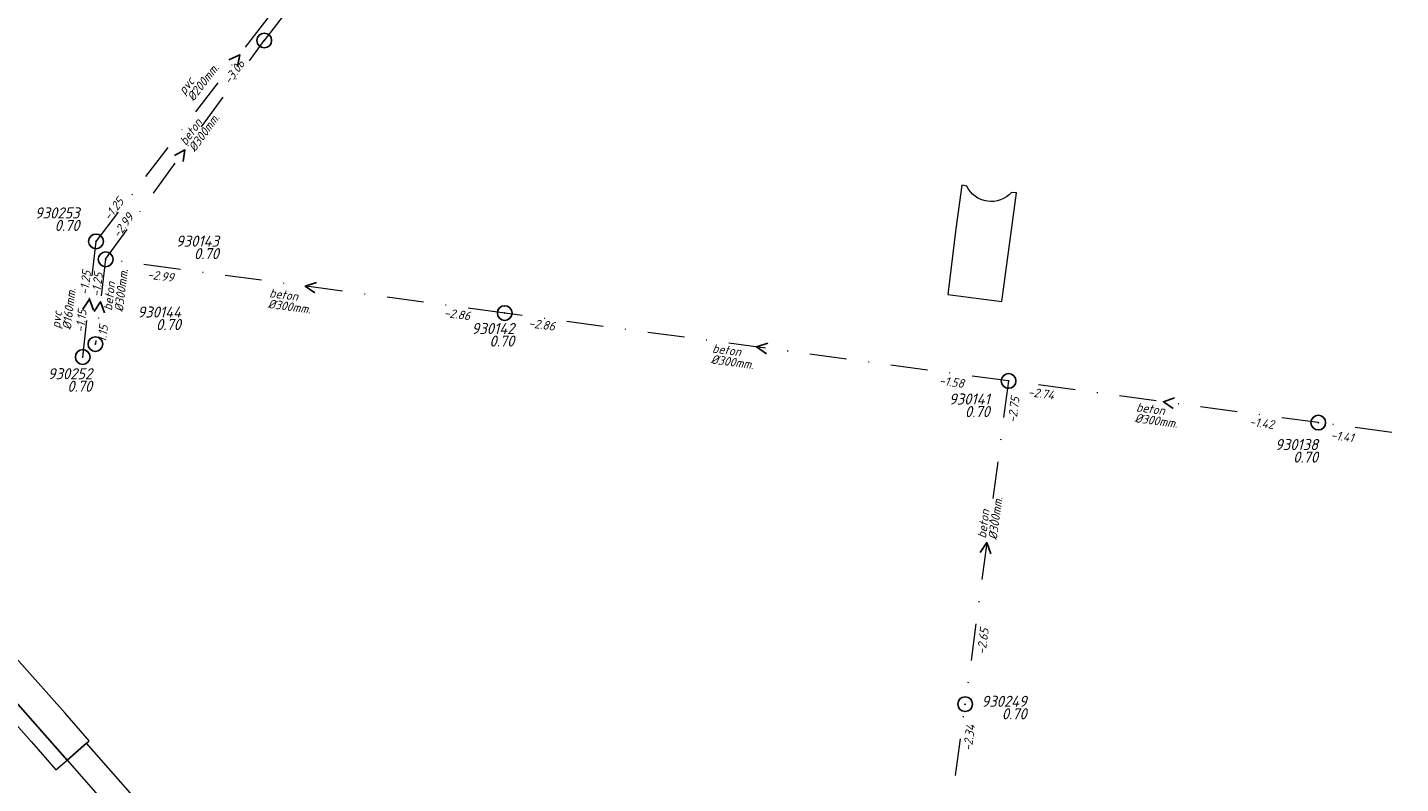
# Model space of a CAD drawing. Extents: x 148869 to 161638, y 453607 to 469810.
# Tile 690 of 1056: x 154091 to 154277, y 468108 to 468210. Entities that reach past the tile are written whole.
import ezdxf
from ezdxf.enums import TextEntityAlignment as Align

# ---------------------------------------------------------------- set-up
doc = ezdxf.new("R2010")
doc.units = 0
doc.header["$PDMODE"] = 32
doc.header["$PDSIZE"] = 2
doc.linetypes.add('RI-VWA', pattern=[11, 5, -3, 0, -3])
doc.layers.get('0').update_dxf_attribs({"linetype": 'CONTINUOUS'})
for name, color, linetype in [('B-OI-RI-BOB-T18-niet meenemen', 252, 'CONTINUOUS'), ('B-OI-RI-DIAMETER-T18-niet meenemen', 252, 'CONTINUOUS'), ('B-OI-RI-MATERIAAL-T18-niet meenemen', 252, 'CONTINUOUS'), ('B-OI-RI-STROOMRICHTING-S-niet meenemen', 252, 'CONTINUOUS'), ('B-OI-RI-VWA_PUTDEKSELHOOGTE-T25-niet meenemen', 252, 'CONTINUOUS'), ('gs dwa', 252, 'CONTINUOUS')]:
    doc.layers.add(name, color=color, linetype=linetype)
for name, color, linetype, lineweight in [('B-OI-RI-VWA_TRANSPORTLEIDING-G-niet meenemen', 252, 'RI-VWA', 18), ('B-RO-VH-VERHARDING_ASFALT-GV', 251, 'CONTINUOUS', 18), ('B-RO-VH-VERHARDING_OPEN-GV', 251, 'CONTINUOUS', 18), ('B-RO-VH-VERHARDING_TEGEL_RUBBER-GV', 251, 'CONTINUOUS', 18)]:
    doc.layers.add(name, color=color, linetype=linetype, lineweight=lineweight)
doc.styles.add('iso15', font='ISO.shx', dxfattribs={"oblique": 15})
doc.styles.add('NLCS-ISO-M750_CURSIEF', font='NLCS-ISO.ttf', dxfattribs={"oblique": 15})

# ---------------------------------------------------------------- blocks, each defined once
blk = doc.blocks.new('ACMAP_ANN_TEMPLATE_diam')
at = {"color": 0, "linetype": 'ByBlock', "style": 'iso15', "oblique": 15}
blk.add_attdef('diam', (0.5, -1.3), '', height=1.2, dxfattribs=at)
blk = doc.blocks.new('ACMAP_ANN_TEMPLATE_mat')
at = {"color": 0, "linetype": 'ByBlock', "style": 'iso15', "oblique": 15}
blk.add_attdef('mat', (0.5, 0.2), '', height=1.2, dxfattribs=at)
blk = doc.blocks.new('ACMAP_ANN_TEMPLATE_nap-l')
at = {"color": 0, "linetype": 'ByBlock', "style": 'iso15', "oblique": 15}
blk.add_attdef('nap-l', (3.3, 0.2), '', height=1.2, dxfattribs=at)
blk = doc.blocks.new('ACMAP_ANN_TEMPLATE_nap-r')
at = {"color": 0, "linetype": 'ByBlock', "style": 'iso15', "oblique": 15}
blk.add_attdef('nap-r', text='', height=1.2, dxfattribs=at).set_placement((-4.1, 0.2), align=Align.RIGHT)
blk = doc.blocks.new('ACMAP_ANN_TEMPLATE_puth-dwa')
at = {"color": 0, "linetype": 'ByBlock', "style": 'iso15', "oblique": 15}
blk.add_attdef('puth-dwa', text='', height=1.5, dxfattribs=at).set_placement((2.7, 1), align=Align.RIGHT)
blk = doc.blocks.new('ACMAP_ANN_TEMPLATE_putnr-dwa')
at = {"color": 0, "linetype": 'ByBlock', "style": 'iso15', "oblique": 15}
blk.add_attdef('putnr-dwa', text='', height=1.5, dxfattribs=at).set_placement((2.7, 2.7), align=Align.RIGHT)

msp = doc.modelspace()

# ---------------------------------------------------------------- linework, layer by layer
at = {"layer": 'B-OI-RI-STROOMRICHTING-S-niet meenemen'}
for points in [[(154118.25, 468206.05), (154119.7, 468206.75), (154119.39, 468205.17)], [(154110.84, 468193.09), (154112.27, 468193.83), (154112.01, 468192.24)], [(154130.11, 468175.84), (154128.59, 468175.32), (154129.92, 468174.41)], [(154098.42, 468172.2), (154099.3, 468173.55), (154099.85, 468172.04)], [(154099.93, 468171.87), (154100.82, 468173.21), (154101.36, 468171.69)], [(154191.38, 468167.58), (154189.86, 468167.06), (154191.19, 468166.15)], [(154246.59, 468160.14), (154245.07, 468159.62), (154246.4, 468158.71)], [(154220.2, 468139.17), (154221.1, 468140.5), (154221.63, 468138.98)]]:
    msp.add_lwpolyline(points, dxfattribs=at)
at = {"layer": 'B-OI-RI-VWA_TRANSPORTLEIDING-G-niet meenemen'}
for p, q in [((154100.2, 468181.4), (154139.2, 468232.1)), ((154139.47, 468230.04), (154123.03, 468208.69)), ((154101.51, 468178.97), (154123.03, 468208.69)), ((154098.4, 468165.7), (154100.2, 468181.4)), ((154101.51, 468178.97), (154100.12, 468167.45)), ((154155.67, 468171.67), (154101.51, 468178.97)), ((154224.05, 468162.45), (154155.67, 468171.67)), ((154224.05, 468162.45), (154218.16, 468118.55)), ((154266.08, 468156.79), (154224.05, 468162.45)), ((154309.07, 468151), (154266.08, 468156.79)), ((154213.84, 468086.88), (154218.16, 468118.55))]:
    msp.add_line(p, q, dxfattribs=at)
at = {"layer": 'B-RO-VH-VERHARDING_ASFALT-GV', "flags": 128}
msp.add_lwpolyline([(154120.25, 468089.34), (154118.07, 468091.42), (154098.93, 468113.26), (154096.27, 468110.95), (154106.96, 468098.77), (154113.1, 468091.8), (154113.11, 468091.8), (154115.51, 468089.1), (154117.53, 468086.99)], dxfattribs=at)
at = {"layer": 'B-RO-VH-VERHARDING_OPEN-GV', "flags": 128}
for points in [[(154098.93, 468113.26), (154099.16, 468113.48), (154099.28, 468113.59), (154096.01, 468117.32), (154062.42, 468155.04), (154043.87, 468175.87), (154041.58, 468178.44), (154038.95, 468176.12), (154041.24, 468173.51), (154092.92, 468114.76), (154096.27, 468110.95)], [(154091.39, 468113.49), (154092.37, 468112.38), (154094.76, 468109.64), (154096.27, 468110.95), (154092.92, 468114.76), (154041.24, 468173.51), (154038.95, 468176.12), (154037.69, 468174.98), (154037.3, 468174.65), (154039.63, 468172.07)]]:
    msp.add_lwpolyline(points, close=True, dxfattribs=at)
at = {"layer": 'B-RO-VH-VERHARDING_TEGEL_RUBBER-GV', "flags": 128}
for points in [[(154218.37, 468188.9), (154217.7, 468189.02), (154217.69, 468189.02), (154216.89, 468183.12), (154215.8, 468174.21)], [(154215.8, 468174.21), (154223.13, 468173.22), (154225.12, 468188.01), (154224.44, 468188.04)]]:
    msp.add_lwpolyline(points, dxfattribs=at)
at = {"layer": 'B-RO-VH-VERHARDING_TEGEL_RUBBER-GV'}
msp.add_lwpolyline([(154224.44, 468188.04, -0.53067), (154218.37, 468188.9)], format="xyb", dxfattribs=at)
at = {"layer": 'gs dwa'}
for p in [(154123.03, 468208.69), (154100.2, 468181.4), (154101.51, 468178.97), (154155.67, 468171.67), (154100.12, 468167.45), (154098.4, 468165.7), (154224.05, 468162.45), (154266.08, 468156.79), (154218.16, 468118.55)]:
    msp.add_point(p, dxfattribs=at)

# ---------------------------------------------------------------- block references
at = {"layer": 'B-OI-RI-BOB-T18-niet meenemen'}
ref = msp.add_blockref('ACMAP_ANN_TEMPLATE_nap-r', (154123.03, 468208.69), dxfattribs=dict(at, rotation=54.092021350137))
ref.add_attrib('nap-r', '-3.06', dxfattribs={"layer": '0', "color": 0, "linetype": 'ByBlock', "height": 1.2, "rotation": 54.092, "style": 'NLCS-ISO-M750_CURSIEF', "oblique": 15}).set_placement((154120.46, 468205.49), align=Align.RIGHT)
ref = msp.add_blockref('ACMAP_ANN_TEMPLATE_nap-l', (154100.2, 468181.4), dxfattribs=dict(at, rotation=52.43140797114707))
ref.add_attrib('nap-l', '-1.25', (154102.05, 468184.14), dxfattribs={"layer": '0', "color": 0, "linetype": 'ByBlock', "height": 1.2, "rotation": 52.4314, "style": 'NLCS-ISO-M750_CURSIEF', "oblique": 15})
ref = msp.add_blockref('ACMAP_ANN_TEMPLATE_nap-l', (154101.51, 468178.97), dxfattribs=dict(at, rotation=54.092021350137))
ref.add_attrib('nap-l', '-2.99', (154103.28, 468181.76), dxfattribs={"layer": '0', "color": 0, "linetype": 'ByBlock', "height": 1.2, "rotation": 54.092, "style": 'NLCS-ISO-M750_CURSIEF', "oblique": 15})
ref = msp.add_blockref('ACMAP_ANN_TEMPLATE_nap-r', (154100.2, 468181.4), dxfattribs=dict(at, rotation=83.4596141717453))
ref.add_attrib('nap-r', '-1.25', dxfattribs={"layer": '0', "color": 0, "linetype": 'ByBlock', "height": 1.2, "rotation": 83.4596, "style": 'NLCS-ISO-M750_CURSIEF', "oblique": 15}).set_placement((154099.53, 468177.35), align=Align.RIGHT)
ref = msp.add_blockref('ACMAP_ANN_TEMPLATE_nap-l', (154100.56, 468170.52), dxfattribs=dict(at, rotation=83.11996678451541))
ref.add_attrib('nap-l', '-1.25', (154100.75, 468173.82), dxfattribs={"layer": '0', "color": 0, "linetype": 'ByBlock', "height": 1.2, "rotation": 83.12, "style": 'NLCS-ISO-M750_CURSIEF', "oblique": 15})
ref = msp.add_blockref('ACMAP_ANN_TEMPLATE_nap-r', (154114.69, 468175.14), dxfattribs=dict(at, rotation=352.3236045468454))
ref.add_attrib('nap-r', '-2.99', dxfattribs={"layer": '0', "color": 0, "linetype": 'ByBlock', "height": 1.2, "rotation": 352.3236, "style": 'NLCS-ISO-M750_CURSIEF', "oblique": 15}).set_placement((154110.65, 468175.88), align=Align.RIGHT)
ref = msp.add_blockref('ACMAP_ANN_TEMPLATE_nap-l', (154098.4, 468165.7), dxfattribs=dict(at, rotation=83.4596141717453))
ref.add_attrib('nap-l', '-1.15', (154098.58, 468169), dxfattribs={"layer": '0', "color": 0, "linetype": 'ByBlock', "height": 1.2, "rotation": 83.4596, "style": 'NLCS-ISO-M750_CURSIEF', "oblique": 15})
ref = msp.add_blockref('ACMAP_ANN_TEMPLATE_nap-r', (154154.94, 468169.92), dxfattribs=dict(at, rotation=352.3208512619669))
ref.add_attrib('nap-r', '-2.86', dxfattribs={"layer": '0', "color": 0, "linetype": 'ByBlock', "height": 1.2, "rotation": 352.3209, "style": 'NLCS-ISO-M750_CURSIEF', "oblique": 15}).set_placement((154150.91, 468170.67), align=Align.RIGHT)
ref = msp.add_blockref('ACMAP_ANN_TEMPLATE_nap-r', (154102.53, 468174.01), dxfattribs=dict(at, rotation=83.11996678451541))
ref.add_attrib('nap-r', '-1.15', dxfattribs={"layer": '0', "color": 0, "linetype": 'ByBlock', "height": 1.2, "rotation": 83.12, "style": 'NLCS-ISO-M750_CURSIEF', "oblique": 15}).set_placement((154101.84, 468169.96), align=Align.RIGHT)
ref = msp.add_blockref('ACMAP_ANN_TEMPLATE_nap-l', (154155.55, 468169.98), dxfattribs=dict(at, rotation=352.3236045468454))
ref.add_attrib('nap-l', '-2.86', (154158.85, 468169.74), dxfattribs={"layer": '0', "color": 0, "linetype": 'ByBlock', "height": 1.2, "rotation": 352.3236, "style": 'NLCS-ISO-M750_CURSIEF', "oblique": 15})
ref = msp.add_blockref('ACMAP_ANN_TEMPLATE_nap-r', (154221.97, 468160.74), dxfattribs=dict(at, rotation=352.3303633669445))
ref.add_attrib('nap-r', '-1.58', dxfattribs={"layer": '0', "color": 0, "linetype": 'ByBlock', "height": 1.2, "rotation": 352.3304, "style": 'NLCS-ISO-M750_CURSIEF', "oblique": 15}).set_placement((154217.93, 468161.49), align=Align.RIGHT)
ref = msp.add_blockref('ACMAP_ANN_TEMPLATE_nap-l', (154224.85, 468153.4), dxfattribs=dict(at, rotation=82.35834244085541))
ref.add_attrib('nap-l', '-2.75', (154225.09, 468156.7), dxfattribs={"layer": '0', "color": 0, "linetype": 'ByBlock', "height": 1.2, "rotation": 82.3583, "style": 'NLCS-ISO-M750_CURSIEF', "oblique": 15})
ref = msp.add_blockref('ACMAP_ANN_TEMPLATE_nap-l', (154223.32, 468160.63), dxfattribs=dict(at, rotation=352.3208512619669))
ref.add_attrib('nap-l', '-2.74', (154226.62, 468160.39), dxfattribs={"layer": '0', "color": 0, "linetype": 'ByBlock', "height": 1.2, "rotation": 352.3209, "style": 'NLCS-ISO-M750_CURSIEF', "oblique": 15})
ref = msp.add_blockref('ACMAP_ANN_TEMPLATE_nap-r', (154264.01, 468155.16), dxfattribs=dict(at, rotation=352.3294196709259))
ref.add_attrib('nap-r', '-1.42', dxfattribs={"layer": '0', "color": 0, "linetype": 'ByBlock', "height": 1.2, "rotation": 352.3294, "style": 'NLCS-ISO-M750_CURSIEF', "oblique": 15}).set_placement((154259.98, 468155.91), align=Align.RIGHT)
ref = msp.add_blockref('ACMAP_ANN_TEMPLATE_nap-l', (154264.41, 468154.78), dxfattribs=dict(at, rotation=352.3303633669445))
ref.add_attrib('nap-l', '-1.41', (154267.71, 468154.54), dxfattribs={"layer": '0', "color": 0, "linetype": 'ByBlock', "height": 1.2, "rotation": 352.3304, "style": 'NLCS-ISO-M750_CURSIEF', "oblique": 15})
ref = msp.add_blockref('ACMAP_ANN_TEMPLATE_nap-r', (154222.12, 468132.81), dxfattribs=dict(at, rotation=82.35834244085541))
ref.add_attrib('nap-r', '-2.65', dxfattribs={"layer": '0', "color": 0, "linetype": 'ByBlock', "height": 1.2, "rotation": 82.3583, "style": 'NLCS-ISO-M750_CURSIEF', "oblique": 15}).set_placement((154221.38, 468128.77), align=Align.RIGHT)
ref = msp.add_blockref('ACMAP_ANN_TEMPLATE_nap-r', (154220.27, 468119.72), dxfattribs=dict(at, rotation=82.23241200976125))
ref.add_attrib('nap-r', '-2.34', dxfattribs={"layer": '0', "color": 0, "linetype": 'ByBlock', "height": 1.2, "rotation": 82.2324, "style": 'NLCS-ISO-M750_CURSIEF', "oblique": 15}).set_placement((154219.52, 468115.69), align=Align.RIGHT)
at = {"layer": 'B-OI-RI-DIAMETER-T18-niet meenemen'}
ref = msp.add_blockref('ACMAP_ANN_TEMPLATE_diam', (154112.07, 468200.73), dxfattribs=dict(at, rotation=52.43140797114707))
ref.add_attrib('diam', '%%c200mm.', (154113.41, 468200.33), dxfattribs={"layer": '0', "color": 0, "linetype": 'ByBlock', "height": 1.2, "rotation": 52.4314, "style": 'NLCS-ISO-M750_CURSIEF', "oblique": 15})
ref = msp.add_blockref('ACMAP_ANN_TEMPLATE_diam', (154112.27, 468193.83), dxfattribs=dict(at, rotation=54.092021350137))
ref.add_attrib('diam', '%%c300mm.', (154113.62, 468193.47), dxfattribs={"layer": '0', "color": 0, "linetype": 'ByBlock', "height": 1.2, "rotation": 54.092, "style": 'NLCS-ISO-M750_CURSIEF', "oblique": 15})
ref = msp.add_blockref('ACMAP_ANN_TEMPLATE_diam', (154102.5, 468171.43), dxfattribs=dict(at, rotation=83.11996678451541))
ref.add_attrib('diam', '%%c300mm.', (154103.85, 468171.77), dxfattribs={"layer": '0', "color": 0, "linetype": 'ByBlock', "height": 1.2, "rotation": 83.12, "style": 'NLCS-ISO-M750_CURSIEF', "oblique": 15})
ref = msp.add_blockref('ACMAP_ANN_TEMPLATE_diam', (154095.45, 468169.01), dxfattribs=dict(at, rotation=83.4596141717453))
ref.add_attrib('diam', '%%c160mm.', (154096.8, 468169.35), dxfattribs={"layer": '0', "color": 0, "linetype": 'ByBlock', "height": 1.2, "rotation": 83.4596, "style": 'NLCS-ISO-M750_CURSIEF', "oblique": 15})
ref = msp.add_blockref('ACMAP_ANN_TEMPLATE_diam', (154123.14, 468173.71), dxfattribs=dict(at, rotation=352.3236045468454))
ref.add_attrib('diam', '%%c300mm.', (154123.47, 468172.36), dxfattribs={"layer": '0', "color": 0, "linetype": 'ByBlock', "height": 1.2, "rotation": 352.3236, "style": 'NLCS-ISO-M750_CURSIEF', "oblique": 15})
ref = msp.add_blockref('ACMAP_ANN_TEMPLATE_diam', (154183.26, 468166.19), dxfattribs=dict(at, rotation=352.3208512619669))
ref.add_attrib('diam', '%%c300mm.', (154183.59, 468164.83), dxfattribs={"layer": '0', "color": 0, "linetype": 'ByBlock', "height": 1.2, "rotation": 352.3209, "style": 'NLCS-ISO-M750_CURSIEF', "oblique": 15})
ref = msp.add_blockref('ACMAP_ANN_TEMPLATE_diam', (154240.8, 468158.2), dxfattribs=dict(at, rotation=352.3303633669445))
ref.add_attrib('diam', '%%c300mm.', (154241.12, 468156.85), dxfattribs={"layer": '0', "color": 0, "linetype": 'ByBlock', "height": 1.2, "rotation": 352.3304, "style": 'NLCS-ISO-M750_CURSIEF', "oblique": 15})
ref = msp.add_blockref('ACMAP_ANN_TEMPLATE_diam', (154221.11, 468140.5), dxfattribs=dict(at, rotation=82.35834244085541))
ref.add_attrib('diam', '%%c300mm.', (154222.46, 468140.82), dxfattribs={"layer": '0', "color": 0, "linetype": 'ByBlock', "height": 1.2, "rotation": 82.3583, "style": 'NLCS-ISO-M750_CURSIEF', "oblique": 15})
at = {"layer": 'B-OI-RI-MATERIAAL-T18-niet meenemen'}
ref = msp.add_blockref('ACMAP_ANN_TEMPLATE_mat', (154112.07, 468200.73), dxfattribs=dict(at, rotation=52.43140797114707))
ref.add_attrib('mat', 'pvc', (154112.22, 468201.25), dxfattribs={"layer": '0', "color": 0, "linetype": 'ByBlock', "height": 1.2, "rotation": 52.4314, "style": 'NLCS-ISO-M750_CURSIEF', "oblique": 15})
ref = msp.add_blockref('ACMAP_ANN_TEMPLATE_mat', (154112.27, 468193.83), dxfattribs=dict(at, rotation=54.092021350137))
ref.add_attrib('mat', 'beton', (154112.4, 468194.35), dxfattribs={"layer": '0', "color": 0, "linetype": 'ByBlock', "height": 1.2, "rotation": 54.092, "style": 'NLCS-ISO-M750_CURSIEF', "oblique": 15})
ref = msp.add_blockref('ACMAP_ANN_TEMPLATE_mat', (154102.5, 468171.43), dxfattribs=dict(at, rotation=83.11996678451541))
ref.add_attrib('mat', 'beton', (154102.36, 468171.95), dxfattribs={"layer": '0', "color": 0, "linetype": 'ByBlock', "height": 1.2, "rotation": 83.12, "style": 'NLCS-ISO-M750_CURSIEF', "oblique": 15})
ref = msp.add_blockref('ACMAP_ANN_TEMPLATE_mat', (154123.14, 468173.71), dxfattribs=dict(at, rotation=352.3236045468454))
ref.add_attrib('mat', 'beton', (154123.67, 468173.84), dxfattribs={"layer": '0', "color": 0, "linetype": 'ByBlock', "height": 1.2, "rotation": 352.3236, "style": 'NLCS-ISO-M750_CURSIEF', "oblique": 15})
ref = msp.add_blockref('ACMAP_ANN_TEMPLATE_mat', (154095.45, 468169.01), dxfattribs=dict(at, rotation=83.4596141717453))
ref.add_attrib('mat', 'pvc', (154095.31, 468169.53), dxfattribs={"layer": '0', "color": 0, "linetype": 'ByBlock', "height": 1.2, "rotation": 83.4596, "style": 'NLCS-ISO-M750_CURSIEF', "oblique": 15})
ref = msp.add_blockref('ACMAP_ANN_TEMPLATE_mat', (154183.26, 468166.19), dxfattribs=dict(at, rotation=352.3208512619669))
ref.add_attrib('mat', 'beton', (154183.79, 468166.32), dxfattribs={"layer": '0', "color": 0, "linetype": 'ByBlock', "height": 1.2, "rotation": 352.3209, "style": 'NLCS-ISO-M750_CURSIEF', "oblique": 15})
ref = msp.add_blockref('ACMAP_ANN_TEMPLATE_mat', (154240.8, 468158.2), dxfattribs=dict(at, rotation=352.3303633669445))
ref.add_attrib('mat', 'beton', (154241.32, 468158.33), dxfattribs={"layer": '0', "color": 0, "linetype": 'ByBlock', "height": 1.2, "rotation": 352.3304, "style": 'NLCS-ISO-M750_CURSIEF', "oblique": 15})
ref = msp.add_blockref('ACMAP_ANN_TEMPLATE_mat', (154221.11, 468140.5), dxfattribs=dict(at, rotation=82.35834244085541))
ref.add_attrib('mat', 'beton', (154220.97, 468141.02), dxfattribs={"layer": '0', "color": 0, "linetype": 'ByBlock', "height": 1.2, "rotation": 82.3583, "style": 'NLCS-ISO-M750_CURSIEF', "oblique": 15})
at = {"layer": 'B-OI-RI-VWA_PUTDEKSELHOOGTE-T25-niet meenemen'}
ref = msp.add_blockref('ACMAP_ANN_TEMPLATE_putnr-dwa', (154095.27, 468181.82), dxfattribs=at)
ref.add_attrib('putnr-dwa', '930253', dxfattribs={"layer": '0', "color": 0, "linetype": 'ByBlock', "height": 1.5, "style": 'NLCS-ISO-M750_CURSIEF', "oblique": 15}).set_placement((154097.97, 468184.52), align=Align.RIGHT)
ref = msp.add_blockref('ACMAP_ANN_TEMPLATE_puth-dwa', (154095.27, 468181.82), dxfattribs=at)
ref.add_attrib('puth-dwa', '0.70', dxfattribs={"layer": '0', "color": 0, "linetype": 'ByBlock', "height": 1.5, "style": 'NLCS-ISO-M750_CURSIEF', "oblique": 15}).set_placement((154097.97, 468182.82), align=Align.RIGHT)
ref = msp.add_blockref('ACMAP_ANN_TEMPLATE_putnr-dwa', (154114.18, 468177.99), dxfattribs=at)
ref.add_attrib('putnr-dwa', '930143', dxfattribs={"layer": '0', "color": 0, "linetype": 'ByBlock', "height": 1.5, "style": 'NLCS-ISO-M750_CURSIEF', "oblique": 15}).set_placement((154116.88, 468180.69), align=Align.RIGHT)
ref = msp.add_blockref('ACMAP_ANN_TEMPLATE_puth-dwa', (154114.18, 468177.99), dxfattribs=at)
ref.add_attrib('puth-dwa', '0.70', dxfattribs={"layer": '0', "color": 0, "linetype": 'ByBlock', "height": 1.5, "style": 'NLCS-ISO-M750_CURSIEF', "oblique": 15}).set_placement((154116.88, 468178.99), align=Align.RIGHT)
ref = msp.add_blockref('ACMAP_ANN_TEMPLATE_putnr-dwa', (154109.03, 468168.36), dxfattribs=at)
ref.add_attrib('putnr-dwa', '930144', dxfattribs={"layer": '0', "color": 0, "linetype": 'ByBlock', "height": 1.5, "style": 'NLCS-ISO-M750_CURSIEF', "oblique": 15}).set_placement((154111.73, 468171.06), align=Align.RIGHT)
ref = msp.add_blockref('ACMAP_ANN_TEMPLATE_puth-dwa', (154109.03, 468168.36), dxfattribs=at)
ref.add_attrib('puth-dwa', '0.70', dxfattribs={"layer": '0', "color": 0, "linetype": 'ByBlock', "height": 1.5, "style": 'NLCS-ISO-M750_CURSIEF', "oblique": 15}).set_placement((154111.73, 468169.36), align=Align.RIGHT)
ref = msp.add_blockref('ACMAP_ANN_TEMPLATE_putnr-dwa', (154154.28, 468166.12), dxfattribs=at)
ref.add_attrib('putnr-dwa', '930142', dxfattribs={"layer": '0', "color": 0, "linetype": 'ByBlock', "height": 1.5, "style": 'NLCS-ISO-M750_CURSIEF', "oblique": 15}).set_placement((154156.98, 468168.82), align=Align.RIGHT)
ref = msp.add_blockref('ACMAP_ANN_TEMPLATE_puth-dwa', (154154.28, 468166.12), dxfattribs=at)
ref.add_attrib('puth-dwa', '0.70', dxfattribs={"layer": '0', "color": 0, "linetype": 'ByBlock', "height": 1.5, "style": 'NLCS-ISO-M750_CURSIEF', "oblique": 15}).set_placement((154156.98, 468167.12), align=Align.RIGHT)
ref = msp.add_blockref('ACMAP_ANN_TEMPLATE_putnr-dwa', (154096.99, 468159.98), dxfattribs=at)
ref.add_attrib('putnr-dwa', '930252', dxfattribs={"layer": '0', "color": 0, "linetype": 'ByBlock', "height": 1.5, "style": 'NLCS-ISO-M750_CURSIEF', "oblique": 15}).set_placement((154099.69, 468162.68), align=Align.RIGHT)
ref = msp.add_blockref('ACMAP_ANN_TEMPLATE_puth-dwa', (154096.99, 468159.98), dxfattribs=at)
ref.add_attrib('puth-dwa', '0.70', dxfattribs={"layer": '0', "color": 0, "linetype": 'ByBlock', "height": 1.5, "style": 'NLCS-ISO-M750_CURSIEF', "oblique": 15}).set_placement((154099.69, 468160.98), align=Align.RIGHT)
ref = msp.add_blockref('ACMAP_ANN_TEMPLATE_putnr-dwa', (154218.81, 468156.54), dxfattribs=at)
ref.add_attrib('putnr-dwa', '930141', dxfattribs={"layer": '0', "color": 0, "linetype": 'ByBlock', "height": 1.5, "style": 'NLCS-ISO-M750_CURSIEF', "oblique": 15}).set_placement((154221.51, 468159.24), align=Align.RIGHT)
ref = msp.add_blockref('ACMAP_ANN_TEMPLATE_puth-dwa', (154218.81, 468156.54), dxfattribs=at)
ref.add_attrib('puth-dwa', '0.70', dxfattribs={"layer": '0', "color": 0, "linetype": 'ByBlock', "height": 1.5, "style": 'NLCS-ISO-M750_CURSIEF', "oblique": 15}).set_placement((154221.51, 468157.54), align=Align.RIGHT)
ref = msp.add_blockref('ACMAP_ANN_TEMPLATE_putnr-dwa', (154263.36, 468150.36), dxfattribs=at)
ref.add_attrib('putnr-dwa', '930138', dxfattribs={"layer": '0', "color": 0, "linetype": 'ByBlock', "height": 1.5, "style": 'NLCS-ISO-M750_CURSIEF', "oblique": 15}).set_placement((154266.06, 468153.06), align=Align.RIGHT)
ref = msp.add_blockref('ACMAP_ANN_TEMPLATE_puth-dwa', (154263.36, 468150.36), dxfattribs=at)
ref.add_attrib('puth-dwa', '0.70', dxfattribs={"layer": '0', "color": 0, "linetype": 'ByBlock', "height": 1.5, "style": 'NLCS-ISO-M750_CURSIEF', "oblique": 15}).set_placement((154266.06, 468151.36), align=Align.RIGHT)
ref = msp.add_blockref('ACMAP_ANN_TEMPLATE_putnr-dwa', (154223.82, 468115.49), dxfattribs=at)
ref.add_attrib('putnr-dwa', '930249', dxfattribs={"layer": '0', "color": 0, "linetype": 'ByBlock', "height": 1.5, "style": 'NLCS-ISO-M750_CURSIEF', "oblique": 15}).set_placement((154226.52, 468118.19), align=Align.RIGHT)
ref = msp.add_blockref('ACMAP_ANN_TEMPLATE_puth-dwa', (154223.82, 468115.49), dxfattribs=at)
ref.add_attrib('puth-dwa', '0.70', dxfattribs={"layer": '0', "color": 0, "linetype": 'ByBlock', "height": 1.5, "style": 'NLCS-ISO-M750_CURSIEF', "oblique": 15}).set_placement((154226.52, 468116.49), align=Align.RIGHT)

doc.saveas('drawing.dxf')
